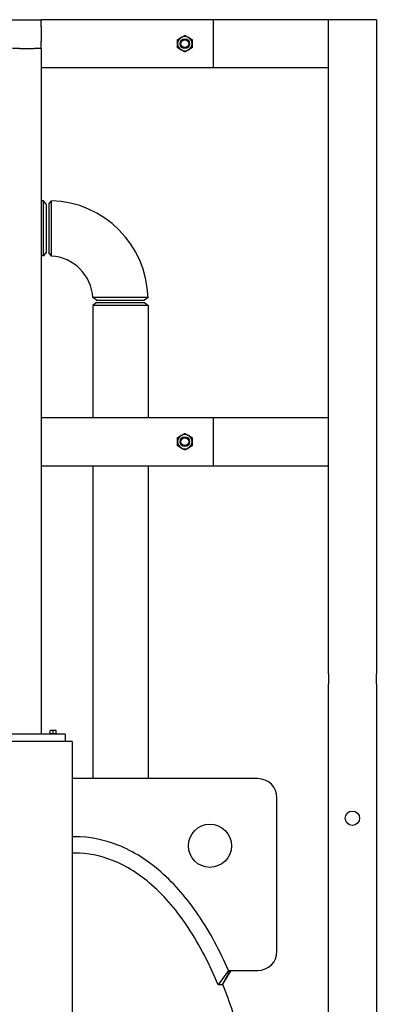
# Model space of a CAD drawing. Header units: inches. Extents: x 24 to 1128, y -58 to 748.
# Tile 528 of 656: x 725 to 743, y 320 to 371. Entities that reach past the tile are written whole.
import ezdxf

# ---------------------------------------------------------------- set-up
doc = ezdxf.new("R2010")
doc.units = ezdxf.units.IN
doc.header["$LTSCALE"] = 32
doc.header["$MEASUREMENT"] = 0
doc.layers.add('Visible (ANSI)', color=7, linetype='Continuous', lineweight=30)

msp = doc.modelspace()

# ---------------------------------------------------------------- linework, layer by layer
at = {"layer": 'Visible (ANSI)'}
for p, q in [((620.45163, 371.35867), (725.65563, 371.35867)), ((734.65563, 371.35867), (725.65563, 371.35867)), ((725.65563, 370.98367), (725.65563, 371.35867)), ((740.65563, 371.35867), (734.65563, 371.35867)), ((734.65563, 368.85867), (734.65563, 371.35867)), ((743.15563, 371.35867), (740.65563, 371.35867)), ((740.65563, 337.264), (740.65563, 371.35867)), ((740.65563, 368.85867), (740.65563, 371.35867)), ((743.15563, 371.35867), (743.15563, 337.264)), ((725.65563, 370.98367), (725.65563, 370.23367)), ((725.65563, 369.85867), (725.65563, 370.23367)), ((724.53063, 369.85867), (724.15563, 369.85867)), ((724.53063, 369.85867), (725.28063, 369.85867)), ((725.65563, 369.85867), (725.28063, 369.85867)), ((725.65563, 369.85867), (725.65563, 334.10867)), ((725.65563, 368.85867), (734.65563, 368.85867)), ((734.65563, 368.85867), (740.65563, 368.85867)), ((725.77676, 361.92117), (725.65563, 361.92117)), ((725.77676, 359.04617), (725.77676, 361.92117)), ((725.92063, 361.73367), (725.77676, 361.92117)), ((726.04563, 361.73617), (726.18801, 361.92172)), ((725.92063, 361.73367), (725.92063, 359.23367)), ((726.04563, 361.73607), (726.04563, 359.23117)), ((725.77676, 359.04617), (725.65563, 359.04617)), ((725.92063, 359.23367), (725.77676, 359.04617)), ((726.18795, 359.03928), (726.04563, 359.23117)), ((728.54313, 356.73367), (728.35124, 356.87599)), ((728.54313, 356.73367), (731.04803, 356.73367)), ((731.23368, 356.87604), (731.04813, 356.73367)), ((728.54563, 356.60867), (728.35813, 356.4648)), ((731.23313, 356.4648), (728.35813, 356.4648)), ((728.35813, 356.4648), (728.35813, 350.60867)), ((728.54563, 356.60867), (731.04563, 356.60867)), ((731.04563, 356.60867), (731.23313, 356.4648)), ((731.23313, 356.4648), (731.23313, 350.60867)), ((734.65563, 350.60867), (725.65563, 350.60867)), ((740.65563, 350.60867), (734.65563, 350.60867)), ((734.65563, 348.10867), (734.65563, 350.60867)), ((740.65563, 348.10867), (740.65563, 350.60867)), ((725.65563, 348.10867), (734.65563, 348.10867)), ((728.35813, 348.10867), (728.35813, 331.79617)), ((731.23313, 348.10867), (731.23313, 331.79617)), ((734.65563, 348.10867), (740.65563, 348.10867)), ((740.65563, 337.264), (740.65563, 336.73367)), ((743.15563, 336.73367), (743.15563, 337.264)), ((740.65563, 334.06317), (740.65563, 336.73367)), ((743.15563, 336.73367), (743.15563, 334.06317)), ((726.06463, 334.14767), (726.49663, 334.14767)), ((726.06463, 334.14767), (726.06463, 334.10867)), ((726.20263, 334.30267), (726.12463, 334.30267)), ((726.12463, 334.30267), (726.12463, 334.28345)), ((726.12463, 334.14767), (726.12463, 334.28345)), ((726.35863, 334.30267), (726.20263, 334.30267)), ((726.28063, 334.14767), (726.28063, 334.28345)), ((726.43663, 334.30267), (726.35863, 334.30267)), ((726.43663, 334.28345), (726.43663, 334.30267)), ((726.43663, 334.14767), (726.43663, 334.28345)), ((726.49663, 334.14767), (726.49663, 334.10867)), ((727.28063, 333.73367), (494.28063, 333.73367)), ((726.90563, 334.10867), (722.90563, 334.10867)), ((726.90563, 333.73367), (722.90563, 333.73367)), ((726.90563, 334.10867), (726.90563, 333.73367)), ((727.28063, 333.73367), (727.28063, 185.86817)), ((740.65563, 333.79801), (740.65563, 334.06317)), ((740.65563, 314.03719), (740.65563, 333.79801)), ((743.15563, 334.06317), (743.15563, 333.79801)), ((743.15563, 333.79801), (743.15563, 310.04617)), ((736.96578, 331.79617), (727.28063, 331.79617)), ((737.96578, 322.79617), (737.96578, 330.79617)), ((727.40563, 328.76778), (727.28063, 328.76778)), ((727.40563, 327.91855), (727.28063, 327.91855)), ((735.43326, 321.79617), (734.88944, 321.05211)), ((735.52161, 321.79617), (735.10924, 321.05211)), ((735.56619, 321.79617), (735.12611, 321.07847)), ((735.43326, 321.79617), (736.96578, 321.79617)), ((735.10924, 321.05211), (734.88944, 321.05211))]:
    msp.add_line(p, q, dxfattribs=at)
for centre, radius in [((733.15563, 370.10867), 0.25014), ((733.15563, 370.10867), 0.25), ((733.15563, 370.10867), 0.20281), ((733.15563, 349.35867), 0.25014), ((733.15563, 349.35867), 0.25), ((733.15563, 349.35867), 0.20281), ((741.90563, 329.73367), 0.375), ((741.90563, 329.73367), 0.375), ((734.46578, 328.29617), 1.125)]:
    msp.add_circle(centre, radius, dxfattribs=at)
for centre, radius, start, end in [((733.15563, 370.10867), 0.375, 120, 180), ((733.15563, 370.10867), 0.375, 180, 240), ((733.15563, 370.10867), 0.375, 60, 120), ((733.15563, 370.10867), 0.375, 0, 60), ((733.15563, 370.10867), 0.375, 300, 0), ((733.15563, 370.10867), 0.375, 240, 300), ((726.04563, 356.73367), 5.19, 1.571968, 88.428032), ((726.04563, 356.73367), 2.31, 3.532272, 86.467728), ((733.15563, 349.35867), 0.375, 120, 180), ((733.15563, 349.35867), 0.375, 60, 120), ((733.15563, 349.35867), 0.375, 0, 60), ((733.15563, 349.35867), 0.375, 180, 240), ((733.15563, 349.35867), 0.375, 240, 300), ((733.15563, 349.35867), 0.375, 300, 0), ((736.96578, 330.79617), 1, 0, 90), ((736.96578, 322.79617), 1, 270, 0)]:
    msp.add_arc(centre, radius, start, end, dxfattribs=at)
for centre, start_param, end_param in [((726.20263, 334.08205), 0, 0.42053434), ((726.20263, 334.08205), 5.86265097, 6.28318531), ((726.35863, 334.08205), 0, 0.42053434), ((726.35863, 334.08205), 5.86265097, 6.28318531)]:
    msp.add_ellipse(centre, major_axis=(0, 0.22062), ratio=0.8660254, start_param=start_param, end_param=end_param, dxfattribs=at)
for points in [[(732.78063, 370.32518), (732.88111, 370.38319), (732.96813, 370.43343)], [(732.78063, 370.10867), (732.78063, 370.20915), (732.78063, 370.32518)], [(732.78063, 369.89216), (732.78063, 370.00819), (732.78063, 370.10867)], [(732.96813, 370.43343), (733.05515, 370.48367), (733.15563, 370.54168)], [(733.15563, 370.54168), (733.25611, 370.48367), (733.34313, 370.43343)], [(733.34313, 370.43343), (733.43015, 370.38319), (733.53063, 370.32518)], [(733.53063, 370.32518), (733.53063, 370.20915), (733.53063, 370.10867)], [(733.53063, 370.10867), (733.53063, 370.00819), (733.53063, 369.89216)], [(732.96813, 369.78391), (732.88111, 369.83415), (732.78063, 369.89216)], [(733.15563, 369.67566), (733.05515, 369.73367), (732.96813, 369.78391)], [(733.34313, 369.78391), (733.25611, 369.73367), (733.15563, 369.67566)], [(733.53063, 369.89216), (733.43015, 369.83415), (733.34313, 369.78391)], [(732.78063, 349.57518), (732.88111, 349.63319), (732.96813, 349.68343)], [(732.78063, 349.35867), (732.78063, 349.45915), (732.78063, 349.57518)], [(732.96813, 349.68343), (733.05515, 349.73367), (733.15563, 349.79168)], [(733.15563, 349.79168), (733.25611, 349.73367), (733.34313, 349.68343)], [(733.34313, 349.68343), (733.43015, 349.63319), (733.53063, 349.57518)], [(733.53063, 349.57518), (733.53063, 349.45915), (733.53063, 349.35867)], [(732.78063, 349.14216), (732.78063, 349.25819), (732.78063, 349.35867)], [(732.96813, 349.03391), (732.88111, 349.08415), (732.78063, 349.14216)], [(733.15563, 348.92566), (733.05515, 348.98367), (732.96813, 349.03391)], [(733.34313, 349.03391), (733.25611, 348.98367), (733.15563, 348.92566)], [(733.53063, 349.14216), (733.43015, 349.08415), (733.34313, 349.03391)], [(733.53063, 349.35867), (733.53063, 349.25819), (733.53063, 349.14216)]]:
    msp.add_rational_spline(points, [1, 1.0379548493, 1], degree=2, dxfattribs=at)
for points, knots in [([(726.18795, 359.03928), (726.18795, 359.03928), (726.18796, 359.06101), (726.18797, 359.16033), (726.18798, 359.25456), (726.188, 359.50139), (726.18801, 359.65325), (726.18802, 360.00613), (726.18802, 360.2101), (726.18802, 360.6208), (726.18802, 360.82729), (726.18802, 361.21466), (726.18801, 361.394), (726.18801, 361.68225), (726.18801, 361.7912), (726.18801, 361.89911), (726.18801, 361.92152), (726.18801, 361.9216)], [-3.14159265, -3.14159265, -3.14159265, -3.14159265, -2.84306953, -2.84306953, -2.44315297, -2.44315297, -2.04730492, -2.04730492, -1.61773044, -1.61773044, -1.1908901, -1.1908901, -0.74775686, -0.74775686, -0.30609723, -0.30609723, 0, 0, 0, 0]), ([(731.23356, 356.87604), (731.23348, 356.87604), (731.21107, 356.87604), (731.10316, 356.87605), (730.99421, 356.87605), (730.70597, 356.87605), (730.52662, 356.87605), (730.13925, 356.87606), (729.93276, 356.87606), (729.52206, 356.87606), (729.3181, 356.87606), (728.96521, 356.87605), (728.81335, 356.87604), (728.56653, 356.87602), (728.47229, 356.87601), (728.37297, 356.87599), (728.35124, 356.87599), (728.35124, 356.87599)], [0, 0, 0, 0, 0.30609723, 0.30609723, 0.74775686, 0.74775686, 1.1908901, 1.1908901, 1.61773044, 1.61773044, 2.04730492, 2.04730492, 2.44315297, 2.44315297, 2.84306953, 2.84306953, 3.14159265, 3.14159265, 3.14159265, 3.14159265]), ([(735.43326, 321.79617), (734.99506, 322.8024), (734.47243, 323.78934), (733.29788, 325.51171), (732.65061, 326.28128), (731.23321, 327.51731), (730.47999, 328.00603), (728.93058, 328.61618), (728.17737, 328.76778), (727.40563, 328.76778)], [-28.45601816, -28.45601816, -28.45601816, -28.45601816, -20.14905615, -20.14905615, -12.6577515, -12.6577515, -5.88066707, -5.88066707, 0, 0, 0, 0]), ([(734.88944, 321.05211), (734.46174, 322.08815), (733.9443, 323.10883), (732.78516, 324.85401), (732.15084, 325.62476), (730.8087, 326.79555), (730.12819, 327.24001), (728.74596, 327.78437), (728.08447, 327.91855), (727.40563, 327.91855)], [-27.16591741, -27.16591741, -27.16591741, -27.16591741, -18.68870187, -18.68870187, -11.29271074, -11.29271074, -5.17271661, -5.17271661, 0, 0, 0, 0]), ([(735.12516, 321.08083), (735.31154, 320.61566), (735.48628, 320.13375), (735.80715, 319.15328), (735.95391, 318.65544), (736.08855, 318.14571)], [0.895256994, 0.895256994, 0.895256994, 0.895256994, 0.991241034, 0.991241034, 1.084775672, 1.084775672, 1.084775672, 1.084775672])]:
    msp.add_open_spline(points, degree=3, knots=knots, dxfattribs=at)

doc.saveas('drawing.dxf')
